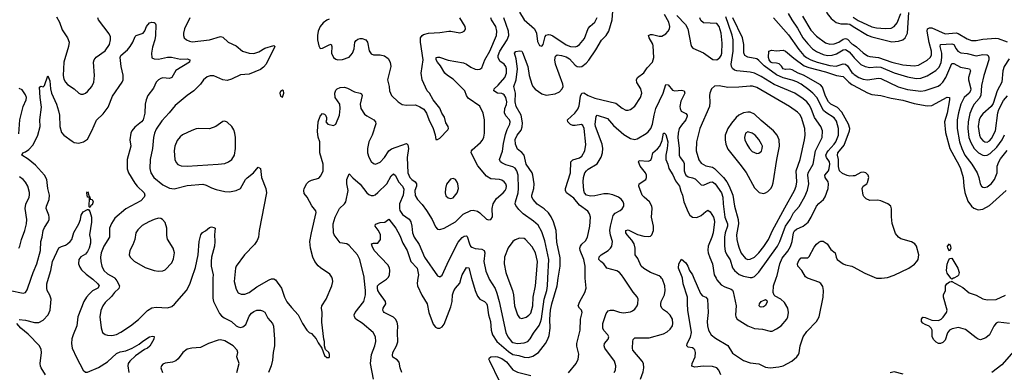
# Model space of a CAD drawing. Header units: inches. Extents: x 1649636 to 1815363, y 506543 to 641975.
# Tile 342 of 656: x 1712477 to 1721365, y 599151 to 602333. Entities that reach past the tile are written whole.
import ezdxf

# ---------------------------------------------------------------- set-up
doc = ezdxf.new("R2010")
doc.units = ezdxf.units.IN
doc.header["$MEASUREMENT"] = 0
for name, color, linetype in [('B7519', 7, 'Continuous'), ('B7529', 7, 'Continuous'), ('B7610', 7, 'Continuous'), ('B7620', 7, 'Continuous')]:
    doc.layers.add(name, color=color, linetype=linetype)

msp = doc.modelspace()

# ---------------------------------------------------------------- linework, layer by layer
at = {"layer": 'B7519', "color": 5}
for points, elevation in [([(1712186.7, 600000), (1712213.7, 599970), (1712250, 599947), (1712390, 599890.2), (1712510, 599863.7), (1712530, 599870.6), (1712544.2, 599895.8), (1712580.3, 600000)], 740), ([(1712472.7, 599627.3), (1712530, 599620.5), (1712610, 599599.4), (1712650, 599599.3), (1712690, 599621.8), (1712733.8, 599670), (1712753.7, 599710), (1712760.8, 599810), (1712750, 599846.6), (1712726.2, 599890), (1712722.3, 599910), (1712723.7, 599950), (1712738.6, 600000)], 720), ([(1713126, 600000), (1713139, 599990), (1713182, 599950), (1713195.8, 599930), (1713182, 599910), (1713135.2, 599884.8), (1713103.2, 599856.8), (1713079.2, 599830), (1713055.5, 599790), (1713003.6, 599650), (1712992.3, 599570), (1712959.4, 599490), (1712948.4, 599451.6), (1712946, 599410), (1712951.8, 599370), (1712990, 599283.8), (1713050, 599170.8), (1713070, 599153), (1713090, 599152.2), (1713190, 599194.7), (1713270, 599246.4), (1713350, 599319.4), (1713385.7, 599334.3), (1713435.4, 599344.6), (1713491.7, 599368.3), (1713555.7, 599404.3), (1713590, 599432.9), (1713650, 599470.3), (1713677.5, 599477.5), (1713692.5, 599472.5), (1713687.7, 599450), (1713653.4, 599386.6), (1713630.6, 599370), (1713602.6, 599357.4), (1713521.5, 599298.5), (1713470.2, 599250), (1713457.8, 599230), (1713453.4, 599210), (1713463.7, 599150)], 720), ([(1713335.8, 600000), (1713354.9, 599974.9), (1713377.1, 599930), (1713373.4, 599906.6), (1713334.4, 599870), (1713306.3, 599833.7), (1713250, 599781.3), (1713227.9, 599750), (1713210, 599709.2), (1713202, 599650), (1713211.7, 599551.7), (1713226, 599510), (1713250, 599490.4), (1713270, 599484.6), (1713310, 599482.7), (1713350, 599492.9), (1713390, 599511.7), (1713477.6, 599570), (1713550, 599628.5), (1713630, 599707.4), (1713670, 599732.7), (1713710, 599738.5), (1713810, 599733.1), (1713850, 599745.3), (1713875.8, 599764.2), (1713982.4, 599890), (1714013, 599947), (1714030.9, 600000)], 740), ([(1714222, 600000), (1714219.8, 599970), (1714219.4, 599819.4), (1714226.3, 599790), (1714281.8, 599681.8), (1714300.4, 599660.4), (1714323.7, 599643.7), (1714390, 599610.2), (1714430.2, 599570.2), (1714450, 599559.6), (1714470, 599556.5), (1714490, 599560.2), (1714518.5, 599581.5), (1714550, 599658), (1714570, 599684.4), (1714590, 599700.3), (1714618, 599710), (1714650, 599710.3), (1714670, 599705.3), (1714690, 599692.2), (1714718.3, 599638.3), (1714759, 599590), (1714768.2, 599568.2), (1714778.6, 599450), (1714776.3, 599390), (1714764.7, 599330), (1714759.5, 599260.5), (1714746.3, 599210), (1714721.7, 599150)], 740), ([(1714417, 600000), (1714414, 599970), (1714430, 599901), (1714450, 599868), (1714476.4, 599856.4), (1714510, 599857), (1714550, 599872), (1714619.3, 599920.7), (1714730, 599984.4), (1714750, 599993.4), (1714770, 599993.4), (1714784.9, 599984.9), (1714841.6, 599910), (1714868.8, 599830), (1714890, 599786), (1714930, 599734.4), (1714990.2, 599670.2), (1715030.6, 599590), (1715070, 599532), (1715091.1, 599511.1), (1715110, 599502), (1715154.2, 599454.2), (1715170, 599416), (1715206, 599370), (1715230, 599302), (1715250, 599284.7), (1715270, 599284.7), (1715274, 599290), (1715274, 599310), (1715268, 599330), (1715238, 599358), (1715228.4, 599388.4), (1715229.2, 599430), (1715222.7, 599450), (1715204.1, 599604.1), (1715207.6, 599690), (1715202.4, 599730), (1715205.6, 599750), (1715244.2, 599810), (1715296.2, 599930), (1715304.5, 599970), (1715302, 599990), (1715298.6, 600000)], 760), ([(1715671.2, 599090), (1715643.9, 599230), (1715654.2, 599310), (1715683.5, 599390), (1715693.1, 599430), (1715688.4, 599470), (1715666.6, 599510), (1715570, 599594.2), (1715510, 599629.8), (1715498.2, 599650), (1715497.6, 599670), (1715506, 599690), (1715583.5, 599790), (1715598.5, 599850), (1715599, 599890), (1715587.1, 600000)], 740), ([(1715927.6, 599147.6), (1715912.3, 599190), (1715901.5, 599241.5), (1715883.5, 599263.5), (1715846.8, 599286.8), (1715842.2, 599302.2), (1715846.3, 599330), (1715879.5, 599390), (1715890, 599426), (1715886.6, 599510), (1715889.8, 599569.8), (1715883.2, 599603.2), (1715870.9, 599630), (1715850, 599648.3), (1715767.3, 599690), (1715759.8, 599699.8), (1715754.3, 599710), (1715759.1, 599730), (1715781.5, 599770), (1715778, 599790), (1715724.1, 599864.1), (1715710.4, 599890), (1715705.9, 599910), (1715708.4, 599931.6), (1715723.7, 599950), (1715788.4, 599990), (1715798, 600000)], 720), ([(1716072.2, 600000), (1716066.4, 599953.6), (1716067.9, 599930), (1716107.1, 599847.1), (1716154.4, 599770), (1716169.3, 599689.3), (1716210, 599586), (1716230, 599557.3), (1716250, 599550.5), (1716270, 599550.5), (1716290, 599560.5), (1716310, 599584.9), (1716370, 599741.6), (1716381.7, 599790), (1716384.8, 599850), (1716394.7, 599885.3), (1716410, 599910.1), (1716450, 599954.9), (1716462.8, 600000)], 720), ([(1716556.4, 600000), (1716588, 599888), (1716610, 599836.5), (1716630, 599810.2), (1716673.8, 599790), (1716690, 599772.7), (1716696.8, 599756.8), (1716710.1, 599670), (1716728.1, 599610), (1716731.9, 599530), (1716745.9, 599490), (1716784.1, 599430), (1716890, 599337.1), (1716930, 599312.3), (1716983, 599303), (1717030, 599288.6), (1717070, 599285.2), (1717110, 599295), (1717161.7, 599330), (1717222, 599410), (1717244.5, 599450), (1717256.2, 599483.8), (1717265.9, 599550), (1717261.2, 599630), (1717267.3, 599710), (1717280.3, 599770), (1717328.3, 599930), (1717338.5, 600000)], 720), ([(1716711.3, 600000), (1716715.5, 599990), (1716767.7, 599907.7), (1716785, 599865), (1716806.7, 599790), (1716864.2, 599510), (1716882.2, 599470), (1716915.5, 599430), (1716930, 599419), (1716970, 599411.8), (1717030, 599416.6), (1717062.6, 599430), (1717086.2, 599453.8), (1717115.5, 599504.5), (1717165.9, 599574.1), (1717177.9, 599602.1), (1717186.1, 599633.9), (1717210.7, 599810), (1717235.6, 599890), (1717241.1, 599930), (1717244.3, 600000)], 740), ([(1716883.4, 600000), (1716924.1, 599890), (1716933.4, 599850), (1716943.2, 599750), (1716970, 599670.4), (1716990, 599643.6), (1717010, 599636.5), (1717050, 599648.4), (1717074.4, 599665.6), (1717090, 599684.2), (1717109.9, 599750), (1717111.9, 599830), (1717132.3, 599930), (1717138.4, 600000)], 760), ([(1717430, 599146.4), (1717500.5, 599230), (1717518.9, 599270), (1717525.1, 599314.9), (1717507.5, 599387.5), (1717506.3, 599410), (1717535.3, 599530), (1717539.3, 599630), (1717555.8, 599690), (1717549.6, 599710), (1717529.6, 599730), (1717519.8, 599750), (1717532.4, 599790), (1717579.3, 599870), (1717589.8, 599910.2), (1717583, 600000)], 680), ([(1717842.9, 599150), (1717854.3, 599170), (1717858.3, 599210), (1717846.9, 599250), (1717759.7, 599370), (1717752.8, 599390), (1717756.9, 599410), (1717789.4, 599450), (1717795.1, 599470), (1717786, 599490), (1717750, 599529.3), (1717741.1, 599550), (1717740.4, 599590), (1717770, 599682.8), (1717790, 599705.5), (1717810, 599712), (1717838, 599710), (1717890, 599692.2), (1717928.8, 599688.8), (1717990, 599697.6), (1718010, 599704.4), (1718030, 599720.5), (1718049.6, 599750), (1718056.9, 599770), (1718060.5, 599810), (1718052.1, 599832.1), (1718013.9, 599873.9), (1717929.7, 600000)], 660), ([(1718080.5, 599090), (1718106.1, 599153.9), (1718112.4, 599190), (1718106.6, 599230), (1718095.3, 599250), (1718012.4, 599350), (1718008.3, 599370), (1718011.1, 599430), (1718014.3, 599445.7), (1718023.3, 599456.7), (1718030, 599460.4), (1718158, 599462), (1718290, 599499), (1718323, 599517), (1718350, 599539.3), (1718369.6, 599570), (1718374, 599590), (1718369.7, 599630), (1718350, 599667), (1718325.1, 599690), (1718290, 599713), (1718274.3, 599730), (1718265.7, 599750), (1718263.9, 599770), (1718268.5, 599790), (1718297.3, 599850), (1718304.8, 599890), (1718300.6, 599930), (1718278.1, 599990), (1718271.5, 600000)], 640), ([(1718807.1, 599127.1), (1718787.1, 599170), (1718769.7, 599190), (1718730, 599204.5), (1718650, 599207.4), (1718570, 599197.7), (1718544.9, 599204.9), (1718546.3, 599230), (1718575.6, 599290), (1718578.7, 599330), (1718572.5, 599352.5), (1718563.3, 599363.3), (1718550, 599372), (1718510, 599377.2), (1718499.3, 599390), (1718503.6, 599410), (1718532.4, 599467.6), (1718541.1, 599510), (1718509.1, 599710.9), (1718504.5, 599770), (1718506, 599830), (1718465.7, 599950), (1718459.5, 600000)], 620), ([(1718563, 600000), (1718621.6, 599861.6), (1718641.6, 599841.6), (1718670, 599828.2), (1718686.4, 599810), (1718691.4, 599691.4), (1718683.5, 599610), (1718684.3, 599570), (1718693.5, 599530), (1718719.3, 599490), (1718757.3, 599457.3), (1718870, 599392.2), (1718910, 599322.7), (1719010, 599256.1), (1719070, 599236.6), (1719147.9, 599227.9), (1719210, 599196.5), (1719250, 599191.5), (1719330, 599199.1), (1719370, 599207.7), (1719447.7, 599252.3), (1719491.1, 599288.9), (1719507.6, 599310), (1719513.5, 599326.5), (1719521.5, 599390), (1719548.6, 599471.4), (1719581.6, 599518.4), (1719670.7, 599609.3), (1719694, 599650), (1719730.6, 599830), (1719733.2, 599890), (1719725.8, 599925.8), (1719710, 599951.2), (1719690, 599964), (1719595.9, 599995.9), (1719589.8, 600000)], 620), ([(1718762.5, 600000), (1718770, 599985.3), (1718810, 599939.1), (1718841.1, 599921.1), (1718900.2, 599900.2), (1718911.5, 599891.5), (1718918.2, 599878.2), (1718943.6, 599750), (1718937.1, 599670), (1718940.5, 599650), (1718954.8, 599630), (1719050, 599570.4), (1719110, 599547), (1719180.9, 599540.9), (1719250, 599522.8), (1719270, 599522.8), (1719310, 599541.6), (1719351.8, 599570), (1719400.5, 599630), (1719409.6, 599650), (1719418, 599690), (1719411.6, 599730), (1719380.1, 599780.1), (1719347, 599810), (1719296.9, 599836.9), (1719286.6, 599846.6), (1719278.3, 599870), (1719281.8, 599930), (1719306.4, 600000)], 640), ([(1712711.2, 599128.8), (1712669.8, 599189.8), (1712665.1, 599205.1), (1712662.9, 599230), (1712674.1, 599330), (1712670, 599355.1), (1712655.3, 599390), (1712554.7, 599494.7), (1712488.7, 599550), (1712451.3, 599590)], 720), ([(1714438.4, 599150), (1714457.7, 599230), (1714438.7, 599290), (1714446.2, 599330), (1714439.8, 599350), (1714403, 599390), (1714330, 599436), (1714290, 599443.5), (1714270, 599440.4), (1714181, 599410), (1714110, 599373.2), (1714030, 599369.4), (1713990, 599359.3), (1713950.5, 599329.5), (1713908.3, 599271.7), (1713886.4, 599253.6), (1713857, 599243), (1713790, 599233.6), (1713770, 599223.7), (1713756.3, 599210), (1713750.5, 599190), (1713766.4, 599150)], 740), ([(1716807.3, 599070), (1716719.9, 599250), (1716711.6, 599270), (1716717.8, 599282.2), (1716729.9, 599290.1), (1716770, 599292.3), (1716791.3, 599290), (1716830, 599275.5), (1716870, 599246.3), (1716930, 599172.4), (1716970, 599153.2), (1717090, 599120.7)], 680)]:
    msp.add_lwpolyline(points, dxfattribs=dict(at, elevation=elevation))
at = {"layer": 'B7519', "color": 5, "elevation": 640}
msp.add_lwpolyline([(1719170, 599738), (1719162, 599742), (1719153.2, 599750), (1719155.1, 599770), (1719170, 599790.4), (1719210, 599806.8), (1719219.9, 599799.9), (1719225.4, 599785.4), (1719210, 599753.2), (1719190, 599740.9)], close=True, dxfattribs=at)
at = {"layer": 'B7529', "color": 5}
for points, elevation in [([(1720228.1, 600000), (1720250, 599999), (1720257.3, 600000)], 620), ([(1720906.7, 600000), (1720890, 599991.8), (1720881.8, 600000)], 580), ([(1721412, 599590), (1721310, 599601.8), (1721290, 599594.5), (1721270, 599568.2), (1721230, 599487.6), (1721198.5, 599461.5), (1721150, 599444.5), (1721130, 599448.6), (1721110, 599460.7), (1721015.9, 599535.9), (1720950, 599554.8), (1720895.6, 599544.4), (1720870, 599531.8), (1720852.4, 599507.6), (1720830, 599439.7), (1720810, 599421), (1720790, 599411.3), (1720770, 599409.7), (1720750, 599422.6), (1720730, 599444), (1720714, 599470), (1720715.1, 599530), (1720706, 599550), (1720687.5, 599567.5), (1720650, 599580.9), (1720630, 599593.2), (1720618, 599610), (1720616, 599630), (1720630, 599646.8), (1720633.2, 599646.8), (1720650, 599644.9), (1720710, 599621.6), (1720770, 599619.1), (1720795.3, 599630), (1720812.5, 599647.5), (1720842, 599690), (1720849, 599710), (1720815.1, 599830), (1720816.9, 599850), (1720833.2, 599890), (1720834.7, 599930), (1720845.1, 599950), (1720870, 599966), (1720889.4, 599970.6), (1720890, 599974), (1720890.7, 599970.7), (1720990, 599917.3), (1721048.8, 599868.8), (1721110, 599846.5), (1721170, 599814.7), (1721210, 599803.2), (1721290, 599808.8), (1721374.5, 599845.5)], 580), ([(1721450, 599340.3), (1721342.8, 599217.2), (1721253.4, 599150)], 620), ([(1720452.8, 599132.8), (1720370, 599154.3), (1720334.7, 599145.3)], 620)]:
    msp.add_lwpolyline(points, dxfattribs=dict(at, elevation=elevation))
at = {"layer": 'B7610', "color": 5}
for points, elevation in [([(1720000, 603578.7), (1719979.1, 603550), (1719957.2, 603490), (1719945.5, 603414.5), (1719939.1, 603230), (1719931.7, 603170), (1719916.8, 603123.2), (1719872.3, 603047.7), (1719849.6, 602990.4), (1719810.5, 602829.5), (1719781.2, 602610), (1719745.1, 602510), (1719745.1, 602450), (1719767.2, 602390), (1719801.9, 602341.9), (1719848.1, 602308.1), (1719890, 602296.7), (1719950, 602296.2), (1719970, 602290.8), (1720000, 602272.3)], 720), ([(1717338.5, 600000), (1717354.5, 600110), (1717355.6, 600184.4), (1717324.8, 600324.8), (1717318.6, 600430), (1717294.9, 600510), (1717274.7, 600554.7), (1717249.4, 600589.4), (1717210, 600625.5), (1717149.1, 600669.1), (1717110.7, 600710), (1717101.1, 600730), (1717100.7, 600750), (1717117.9, 600810), (1717121.9, 600850), (1717109.8, 600930), (1717102.9, 600950), (1717049.3, 601030), (1717030, 601111.5), (1717010, 601135.6), (1716970, 601163.5), (1716951.2, 601210), (1716950, 601250.3), (1716968.8, 601290), (1717004.8, 601335.2), (1717014.1, 601365.9), (1717016.8, 601403.2), (1717002.8, 601470), (1716959.5, 601550), (1716949.9, 601590), (1716953, 601670), (1716939, 601730), (1716958.1, 601790), (1716969.9, 601890), (1716959.1, 601979.1), (1716943.6, 602030), (1716955.6, 602044.4), (1716990, 602052.2), (1717010, 602048), (1717016.7, 602036.7), (1717062.7, 601910), (1717077.5, 601830), (1717100.9, 601750), (1717110.1, 601730), (1717130, 601705.4), (1717190, 601664.5), (1717230, 601652.1), (1717310, 601662.3), (1717350, 601680.8), (1717374.8, 601710), (1717381.8, 601730), (1717380.7, 601750), (1717312.5, 601930), (1717307.1, 601970), (1717315, 602005), (1717330, 602016), (1717369.3, 602010.7), (1717410, 601998.8), (1717439.3, 601979.3), (1717490, 601922.5), (1717510, 601909.4), (1717530, 601905.8), (1717550, 601909.2), (1717590, 601939.6), (1717613.2, 601966.8), (1717678, 602062), (1717730, 602146.7), (1717770, 602191.3), (1717795.9, 602230), (1717826.4, 602330), (1717831.6, 602410)], 720), ([(1716990, 602400.3), (1717030.1, 602330.1), (1717125.2, 602250), (1717142.7, 602210), (1717150, 602136), (1717170, 602100.4), (1717190, 602093), (1717201.3, 602110), (1717219.8, 602180.2), (1717230, 602192), (1717250, 602200.2), (1717270, 602196.5), (1717290, 602186.2), (1717410, 602105), (1717450, 602091), (1717491.3, 602088.7), (1717510, 602094.4), (1717530, 602107.6), (1717576.1, 602163.9), (1717610, 602252.4), (1717625.8, 602274.2), (1717668.5, 602311.5), (1717690, 602352)], 740), ([(1712580.3, 600000), (1712597.5, 600050), (1712633.4, 600130), (1712666.1, 600250), (1712669.1, 600330), (1712680.2, 600370), (1712688.8, 600430), (1712701.1, 600458.9), (1712734.8, 600510), (1712742, 600530), (1712744.4, 600550), (1712740.3, 600570), (1712717.5, 600630), (1712718.4, 600650), (1712743.2, 600710), (1712745, 600750), (1712731.2, 600810), (1712722.4, 600890), (1712701.5, 600930), (1712620.9, 601020.9), (1712554.1, 601074.1), (1712497, 601110), (1712506.6, 601130), (1712530, 601139.7), (1712559.4, 601160.6), (1712598, 601202), (1712641.2, 601290), (1712661, 601370), (1712658, 601430), (1712675.5, 601544.5), (1712663.1, 601630), (1712657.2, 601722.8), (1712667.3, 601732.7), (1712690, 601728), (1712702.5, 601737.5), (1712730, 601824.7), (1712750, 601782), (1712755, 601710), (1712763.6, 601670), (1712810, 601570.4), (1712828.3, 601510), (1712837.2, 601470), (1712840.2, 601370), (1712854.2, 601314.2), (1712874.9, 601290), (1712950, 601235.8), (1712970, 601223.6), (1713010, 601217.7), (1713054.5, 601230), (1713090, 601254.4), (1713129.8, 601330), (1713170, 601426), (1713230, 601482.3), (1713276.4, 601543.6), (1713316, 601643.9), (1713402, 601770), (1713409.8, 601790), (1713410.8, 601830.8), (1713392.1, 601910), (1713384.8, 601990), (1713388.9, 602010), (1713450, 602061.1), (1713475.1, 602090), (1713498.9, 602130), (1713519.6, 602180.4), (1713529.2, 602190), (1713592.3, 602210), (1713607.2, 602232.8), (1713622, 602270), (1713650, 602305.5), (1713670.4, 602310.4), (1713690, 602306.8), (1713701, 602301), (1713707.1, 602287.1), (1713703.6, 602190), (1713696, 602150), (1713674.9, 602085.1), (1713666.7, 602030), (1713668.9, 601988.9), (1713690, 601979.5), (1713730, 601976.9), (1713810, 601993.4), (1713846.6, 601993.4), (1713930, 601977.7), (1713990, 601978), (1714012.4, 601970), (1714010.4, 601950), (1713885.9, 601874.1), (1713850, 601809.7), (1713830, 601801.7), (1713770, 601806.6), (1713750, 601802.4), (1713729, 601791), (1713710.2, 601769.8), (1713684.2, 601715.8), (1713635.3, 601650), (1713617.7, 601610), (1713609.3, 601570.7), (1713607.5, 601490), (1713592.4, 601430), (1713578.2, 601410), (1713516, 601364), (1713490, 601331.1), (1713480.2, 601310), (1713472.2, 601250), (1713481, 601190), (1713447.5, 601070), (1713447.1, 600987.1), (1713460.7, 600950), (1713516.7, 600856.7), (1713537.5, 600830), (1713602.3, 600770), (1713607.6, 600750), (1713601.7, 600730), (1713570, 600696.8), (1713434.3, 600625.7), (1713337.3, 600542.7), (1713306.7, 600493.3), (1713289.2, 600450), (1713286.7, 600370), (1713236.8, 600290), (1713212.6, 600230), (1713207.1, 600190), (1713210.2, 600150), (1713218.5, 600110), (1713237.7, 600070), (1713270, 600038.6), (1713330, 600007.7), (1713335.8, 600000)], 740), ([(1712810, 602358.3), (1712835.4, 602310), (1712861.9, 602241.9), (1712909, 602170), (1712924.4, 602130), (1712918.8, 602090), (1712875.1, 601950), (1712868.9, 601830), (1712876.3, 601796.3), (1712890, 601768.7), (1712908.6, 601748.6), (1712968.3, 601708.3), (1713010, 601670.4), (1713030, 601661.3), (1713050, 601661.3), (1713070, 601670.4), (1713090, 601684.4), (1713129.7, 601730), (1713147.4, 601770), (1713152.9, 601830), (1713143, 601950), (1713149.6, 601970), (1713167, 601993), (1713250, 602052), (1713287.7, 602110), (1713298, 602150), (1713296.5, 602176.5), (1713285.5, 602205.5), (1713189.8, 602330), (1713182, 602350)], 760), ([(1714013.4, 602350), (1713965.3, 602250), (1713955.8, 602210), (1713955.8, 602190), (1713962.4, 602170), (1713982, 602150), (1714010, 602137.4), (1714033, 602133), (1714190, 602150.3), (1714290, 602180.3), (1714310, 602173.7), (1714357.6, 602130), (1714430, 602096.3), (1714488.5, 602048.5), (1714550.1, 602030.1), (1714590, 602028.6), (1714610, 602032.8), (1714636.7, 602043.3), (1714690, 602074.8), (1714770, 602100.7), (1714780.7, 602090), (1714700.9, 601930), (1714677.2, 601902.8), (1714650, 601881.7), (1714550, 601840.7), (1714470, 601833.6), (1714390, 601796.5), (1714350, 601785), (1714310, 601790.7), (1714230, 601824.7), (1714195.1, 601824.9), (1714170, 601817.6), (1714136.3, 601790), (1714108.2, 601750), (1714050.4, 601690), (1713990.4, 601650), (1713880.6, 601559.4), (1713827.9, 601492.1), (1713760.6, 601419.4), (1713710, 601343.6), (1713692.7, 601310), (1713683.9, 601270), (1713677.1, 601170), (1713654, 601070), (1713651.3, 600990), (1713662, 600950), (1713687.4, 600910), (1713770, 600842.6), (1713830, 600813.5), (1713872.3, 600807.7), (1713990, 600837.3), (1714130, 600847.7), (1714160.3, 600840.3), (1714210, 600814), (1714250, 600799.3), (1714330, 600781.3), (1714370, 600779.6), (1714430, 600790.3), (1714469.8, 600810.2), (1714516.5, 600890), (1714530, 600904.9), (1714586.4, 600950), (1714630, 601000.7), (1714650, 600991.3), (1714659.8, 600910), (1714700.5, 600810), (1714706.3, 600770), (1714640.2, 600430), (1714632.9, 600370), (1714620.2, 600339.8), (1714596.5, 600303.5), (1714506.4, 600210), (1714432.3, 600107.7), (1714426, 600090), (1714417, 600000)], 760), ([(1715298.6, 600000), (1715295.1, 600010), (1715276.9, 600036.9), (1715192.1, 600092.1), (1715170, 600111.8), (1715142.4, 600150), (1715123.5, 600190), (1715101.1, 600270), (1715096.9, 600330), (1715109.8, 600410.2), (1715153.2, 600593.2), (1715148.9, 600608.9), (1715112.9, 600652.9), (1715073.2, 600730), (1715044.5, 600764.5), (1715040.9, 600790), (1715044.5, 600810), (1715070, 600854.8), (1715087.8, 600872.2), (1715110, 600884), (1715176.2, 600903.8), (1715195.9, 600924.1), (1715216.2, 600970), (1715217.4, 601030), (1715186.6, 601130), (1715185.7, 601230), (1715172.9, 601272.9), (1715164.9, 601324.9), (1715171.8, 601410), (1715190, 601462.8), (1715210, 601486.8), (1715230, 601480.7), (1715239.1, 601470), (1715247.3, 601450), (1715247.3, 601430), (1715241, 601410), (1715258, 601390), (1715310, 601379.1), (1715330, 601391), (1715364.4, 601470), (1715369.8, 601530), (1715365.7, 601570), (1715326, 601630), (1715320.4, 601670), (1715330, 601697.1), (1715342.9, 601710), (1715370, 601721.5), (1715410, 601722.8), (1715435.6, 601715.6), (1715500.2, 601680.3), (1715550.3, 601670.3), (1715562.4, 601662.4), (1715568.2, 601648.2), (1715550.2, 601570), (1715556.9, 601530), (1715590, 601480.3), (1715610, 601464), (1715672.7, 601430), (1715690.4, 601410), (1715693.4, 601393.4), (1715660.3, 601290), (1715628.4, 601231.6), (1715616.5, 601170), (1715618, 601130), (1715630, 601090.7), (1715650, 601053.4), (1715670, 601035.5), (1715690, 601030.4), (1715730, 601047), (1715769.7, 601090), (1715810.6, 601149.4), (1715833.3, 601166.7), (1715970, 601214.4), (1715982.3, 601202.3), (1715986, 601170), (1715976.3, 601090), (1715980.9, 600950), (1715998, 600910), (1716016.1, 600890), (1716048.1, 600868.1), (1716060.2, 600850), (1716059.7, 600830), (1716044.6, 600790), (1716047.3, 600747.3), (1716067.6, 600710), (1716110, 600665.7), (1716150.2, 600610), (1716199, 600530), (1716230, 600464.9), (1716250, 600443), (1716270, 600438.4), (1716310, 600450.3), (1716410, 600508.2), (1716481.4, 600578.6), (1716550.2, 600610.2), (1716570, 600613.8), (1716610, 600605.2), (1716631.1, 600591.1), (1716690, 600533), (1716710, 600527.7), (1716729.3, 600530.7), (1716745.2, 600554.8), (1716741.3, 600630), (1716749.7, 600670), (1716780.8, 600719.2), (1716842, 600770), (1716859.8, 600790), (1716869.8, 600810), (1716870.6, 600830), (1716864.2, 600850), (1716851, 600870), (1716830, 600883.5), (1716808, 600890), (1716730, 600895.8), (1716690, 600919.7), (1716613.3, 601013.3), (1716552.9, 601130), (1716554.8, 601150), (1716561.3, 601158.7), (1716637, 601223), (1716653.9, 601246.1), (1716666.1, 601273.9), (1716672.8, 601310), (1716674.2, 601430), (1716659.8, 601490), (1716631.2, 601551.2), (1716524.9, 601624.9), (1716509.8, 601649.8), (1716494.6, 601690), (1716478, 601710), (1716390, 601797.3), (1716337.8, 601830), (1716315.6, 601850), (1716275.8, 601915.8), (1716248.7, 601950), (1716238, 601970), (1716237.2, 601990), (1716250, 601995.3), (1716266.7, 601993.3), (1716346.2, 601966.2), (1716482.9, 601942.9), (1716511.6, 601931.6), (1716550, 601904.4), (1716590, 601886.3), (1716610, 601882.6), (1716630, 601885.3), (1716650, 601899.1), (1716675.3, 601970), (1716719.5, 602050), (1716780.2, 602190), (1716783.2, 602230), (1716774.6, 602270), (1716735.8, 602330), (1716728.9, 602350)], 760), ([(1715270, 602338), (1715250, 602327.8), (1715216.4, 602303.6), (1715188.2, 602271.8), (1715171.5, 602230), (1715165.8, 602190), (1715165.2, 602150), (1715176.2, 602096.2), (1715190, 602074), (1715210, 602074.4), (1715270, 602105.5), (1715290, 602110.8), (1715294.4, 602090), (1715290.3, 602030), (1715310, 601990.6), (1715330, 601975.8), (1715350, 601970.3), (1715390, 601973.4), (1715450, 601995.8), (1715482.4, 602030), (1715496.3, 602070), (1715502.7, 602130), (1715514, 602146), (1715530, 602157.3), (1715550, 602163), (1715570, 602162.4), (1715600.7, 602150), (1715616.4, 602130), (1715632.5, 602052.5), (1715650, 602025.3), (1715670, 602016), (1715730, 602016), (1715770, 602005.9), (1715801.8, 601981.8), (1715821.8, 601950), (1715826.2, 601910), (1715797.1, 601790), (1715812.4, 601730), (1715815.5, 601690), (1715834, 601650), (1715892.1, 601592.1), (1715930, 601568), (1715970, 601562), (1716050, 601564), (1716090, 601547.7), (1716124.4, 601524.4), (1716150.7, 601490), (1716170, 601431.3), (1716210.6, 601350), (1716227.1, 601292.9), (1716232.7, 601252.7), (1716250, 601251.3), (1716270, 601262.8), (1716341.3, 601338.7), (1716348, 601350), (1716344.7, 601370), (1716323.3, 601403.3), (1716312.1, 601452.1), (1716286.6, 601490), (1716270, 601535.3), (1716209.4, 601609.4), (1716175.3, 601670), (1716155.3, 601690), (1716111.1, 601791.1), (1716102.3, 601850), (1716120.2, 601970), (1716095.2, 602130), (1716096.1, 602170), (1716109, 602191), (1716120.9, 602199.1), (1716167.5, 602212.5), (1716270, 602218.4), (1716350.3, 602230.3), (1716370.3, 602230.3), (1716450, 602214), (1716470, 602218.8), (1716488.7, 602230), (1716497.5, 602242.5), (1716501.2, 602250), (1716499.3, 602270), (1716450, 602349.4)], 780), ([(1717244.3, 600000), (1717252.1, 600170), (1717216.9, 600336.9), (1717190, 600418.7), (1717158.1, 600478.1), (1717116, 600516), (1717021.4, 600581.4), (1716981.3, 600621.3), (1716955.7, 600655.7), (1716950.7, 600670), (1716951.9, 600690), (1716976, 600770), (1716981, 600810), (1716977.3, 600930), (1716965.4, 600970), (1716950, 600992.3), (1716930, 601004.5), (1716864.1, 601024.1), (1716830, 601040.7), (1716816.8, 601050), (1716808.7, 601070), (1716833.9, 601146.1), (1716843.6, 601216.4), (1716862.2, 601297.8), (1716878.1, 601341.9), (1716902.8, 601390), (1716906, 601410), (1716897.7, 601430), (1716865.2, 601465.2), (1716852.6, 601492.6), (1716855, 601530), (1716871.7, 601568.3), (1716874.2, 601590), (1716865.3, 601630), (1716850, 601653.5), (1716839.9, 601659.9), (1716830, 601665.3), (1716790, 601671.1), (1716757.6, 601690), (1716759.6, 601710), (1716797.6, 601742.4), (1716855.2, 601810), (1716870, 601851), (1716871.9, 601890), (1716866.2, 601910), (1716850.4, 601930.4), (1716810, 601959.3), (1716797, 601990), (1716797.4, 602010), (1716810.3, 602050), (1716876.1, 602150), (1716892.4, 602190), (1716888.9, 602230), (1716848.1, 602350)], 740), ([(1717583, 600000), (1717580.7, 600030), (1717582.8, 600110), (1717569.3, 600170), (1717537.5, 600250), (1717534.7, 600270), (1717538.8, 600290), (1717550, 600308), (1717584.3, 600335.7), (1717603.5, 600370), (1717624.6, 600470), (1717630.9, 600550), (1717621.4, 600581.4), (1717604.2, 600604.2), (1717530, 600659), (1717480.7, 600720.7), (1717412.4, 600770), (1717403.2, 600790), (1717404.7, 600810), (1717449.3, 600950), (1717452, 601050), (1717470.6, 601069.4), (1717530, 601085.4), (1717550, 601100.3), (1717578.4, 601150), (1717586.7, 601206.7), (1717571.5, 601350), (1717559, 601379), (1717548.3, 601388.3), (1717490, 601377.5), (1717470, 601378.2), (1717450, 601387.2), (1717424.8, 601410), (1717423.5, 601430), (1717489.4, 601490), (1717515.2, 601524.8), (1717526.1, 601553.9), (1717538.6, 601641.4), (1717550, 601670.2), (1717570, 601671.9), (1717609.3, 601649.3), (1717670, 601624.3), (1717858.3, 601578.3), (1717915.1, 601535.1), (1717950, 601517.4), (1717970, 601516.5), (1717990, 601522), (1718030, 601552.4), (1718080.5, 601630), (1718092.6, 601670), (1718083.5, 601710), (1718046.9, 601766.9), (1718044.4, 601790), (1718052.8, 601810), (1718110, 601852.4), (1718141.6, 601898.4), (1718189.7, 601950), (1718202.2, 601990), (1718195.8, 602095.8), (1718191.6, 602111.6), (1718157.7, 602170), (1718152.3, 602190), (1718170, 602198.9), (1718190, 602199.2), (1718250, 602183.8), (1718274.8, 602185.2), (1718310, 602204.2), (1718331.3, 602228.7), (1718341.7, 602250), (1718345.7, 602270), (1718338.1, 602310), (1718298.8, 602378.8)], 680), ([(1717929.7, 600000), (1717909.7, 600030), (1717890, 600051.1), (1717866.8, 600066.8), (1717778.4, 600090), (1717749.8, 600129.8), (1717723, 600150), (1717705.7, 600170), (1717707.5, 600192.5), (1717725.1, 600210), (1717789.2, 600250.8), (1717809.7, 600270), (1717821.1, 600290), (1717828.5, 600330), (1717809.2, 600389.2), (1717804.4, 600430), (1717808.8, 600470), (1717834.2, 600565.8), (1717853.3, 600586.7), (1717898, 600610), (1717915, 600625), (1717929.7, 600650), (1717931.2, 600670), (1717925.1, 600690), (1717908.2, 600710), (1717881.1, 600730), (1717830, 600753.7), (1717790, 600760.5), (1717750, 600761.2), (1717670, 600744.5), (1717630, 600741), (1717593.6, 600750), (1717576.8, 600770), (1717570.9, 600790), (1717563.5, 600870), (1717566.8, 600910), (1717578, 600950), (1717592.9, 600970), (1717610, 600983), (1717689.2, 601030.8), (1717727.2, 601092.8), (1717737.9, 601130), (1717740.9, 601170), (1717734.8, 601210), (1717674.7, 601370), (1717672.9, 601390), (1717681.8, 601458.2), (1717690, 601471.8), (1717782.4, 601442.4), (1717836.9, 601376.9), (1717930, 601296.2), (1717990, 601259.7), (1718030, 601252.7), (1718050, 601259), (1718132.9, 601307.1), (1718150, 601320.3), (1718174.6, 601350), (1718190.4, 601389.6), (1718203.2, 601470), (1718220.2, 601530), (1718284.6, 601670), (1718310, 601748.2), (1718330, 601746), (1718370, 601695.9), (1718390, 601691), (1718450, 601696.5), (1718476.3, 601690), (1718481.1, 601670), (1718443.7, 601596.3), (1718435.3, 601550), (1718438.2, 601530), (1718448, 601508), (1718490, 601485.7), (1718503.6, 601470), (1718502.6, 601462.6), (1718490.6, 601429.4), (1718450, 601381.1), (1718431.1, 601350), (1718421.7, 601310), (1718419.3, 601270), (1718430.7, 601170), (1718429, 601110), (1718438.3, 601090), (1718470.2, 601050), (1718475.5, 601035.5), (1718474.1, 600970), (1718479.8, 600950), (1718490.1, 600930.1), (1718510, 600914), (1718550, 600906.6), (1718575.7, 600895.7), (1718630, 600841.8), (1718650, 600838.4), (1718710, 600865.7), (1718730, 600868.5), (1718755.8, 600850), (1718810.8, 600770.8), (1718824.2, 600730), (1718826.7, 600670), (1718841.5, 600550), (1718867.2, 600490), (1718865.6, 600470), (1718846.1, 600410), (1718838.8, 600370), (1718838.4, 600290), (1718844.3, 600244.3), (1718861, 600210), (1718890, 600167), (1718912.5, 600092.5), (1718928.1, 600068.1), (1718972, 600032), (1719010, 600018.5), (1719070, 600007.2), (1719090, 600007.1), (1719110, 600015.2), (1719150, 600053.6), (1719316.4, 600290), (1719338, 600330), (1719389.1, 600470.9), (1719432.7, 600530), (1719463.4, 600590), (1719513.1, 600646.9), (1719564.2, 600735.8), (1719586.9, 600793.1), (1719600.2, 600850), (1719591.3, 600928.7), (1719593.7, 600950), (1719639.8, 601030), (1719660.8, 601150), (1719721.7, 601270), (1719724.2, 601330), (1719709.8, 601370), (1719650.7, 601450.7), (1719622.1, 601530), (1719603.8, 601563.8), (1719583.4, 601590), (1719550, 601619.9), (1719472.6, 601670), (1719287.7, 601747.7), (1719170, 601820.2), (1719110, 601851.3), (1719070, 601860.6), (1718950, 601870.6), (1718930, 601876.8), (1718911.1, 601891.1), (1718902.3, 601910), (1718899.9, 601930), (1718916, 602050), (1718916.6, 602150), (1718907.2, 602192.8), (1718875.8, 602290), (1718850, 602357)], 660), ([(1718410, 602370.2), (1718485.7, 602290), (1718507.2, 602250), (1718534, 602110), (1718540.7, 602090), (1718554.6, 602074.6), (1718650, 602034.9), (1718733.6, 601973.6), (1718770, 601971.3), (1718797.6, 601990), (1718809.8, 602010), (1718813.7, 602030), (1718817.9, 602122.1), (1718810.4, 602210), (1718790, 602272), (1718770, 602298.9), (1718650, 602304.7), (1718625.2, 602325.2), (1718615.4, 602350)], 680), ([(1719306.4, 600000), (1719315.1, 600024.9), (1719338.4, 600130), (1719360.5, 600179.5), (1719410, 600243.5), (1719433.9, 600286.1), (1719448.5, 600331.5), (1719461.1, 600410), (1719470, 600426.9), (1719490, 600441.6), (1719550, 600469.2), (1719593.1, 600506.9), (1719622.5, 600550), (1719670, 600648.8), (1719690, 600672.7), (1719732.8, 600710), (1719747.1, 600732.9), (1719775.1, 600810), (1719779.3, 600850), (1719775, 600870), (1719746.5, 600910), (1719745.7, 600930), (1719777.4, 600970), (1719784.9, 600990), (1719790.4, 601030), (1719788.4, 601050), (1719758.9, 601090), (1719754.8, 601110), (1719761.4, 601130), (1719774.8, 601150), (1719830, 601208.1), (1719843.6, 601230), (1719866.7, 601290), (1719869.2, 601350), (1719850, 601416.4), (1719830, 601447.9), (1719754.8, 601494.8), (1719733.9, 601513.9), (1719672.5, 601630), (1719637.5, 601670), (1719600.2, 601700.2), (1719530.5, 601750.5), (1719491.3, 601771.3), (1719450, 601787.8), (1719370, 601807.2), (1719310, 601834.9), (1719196.1, 601916.1), (1719150, 601965.2), (1719130, 601979.6), (1719050, 601995.2), (1719021.6, 602010), (1719012.8, 602032.8), (1719013.3, 602110), (1719002.5, 602170), (1718914.3, 602350)], 640), ([(1719282.8, 602350), (1719417.3, 602197.3), (1719510, 602063.7), (1719556.2, 602010), (1719579.8, 601990), (1719618.2, 601970), (1719675.2, 601950), (1719790, 601919.5), (1719845.7, 601914.3), (1719910, 601934.2), (1719930, 601930.2), (1719950, 601914.8), (1719990, 601856.8), (1720000, 601846.8)], 640), ([(1719412.7, 602390), (1719446.4, 602330), (1719496.7, 602256.7), (1719544.8, 602170), (1719590, 602114.2), (1719634.5, 602070), (1719670, 602045.5), (1719730, 602018.9), (1719770, 602009.6), (1719810, 602012.4), (1719850, 602025.2), (1719910, 602061.7), (1719930, 602063.9), (1719963.9, 602043.9), (1720000, 601999.8)], 660), ([(1719543, 602363), (1719617.7, 602237.7), (1719670, 602185), (1719750, 602125), (1719790, 602110.7), (1719830, 602113.3), (1719870, 602130.1), (1719910, 602156.1), (1719930, 602162), (1719950, 602157.3), (1719990, 602114.8), (1720000, 602108.1)], 680), ([(1720000, 600922.5), (1719970, 600920.5), (1719945.8, 600925.8), (1719904, 600944), (1719878.4, 600970), (1719869.3, 601009.3), (1719867.5, 601070), (1719859.7, 601110), (1719862.7, 601130), (1719918.5, 601201.5), (1719967, 601330), (1719969.9, 601350), (1719957.8, 601390), (1719899.6, 601499.6), (1719858.9, 601538.9), (1719799.4, 601570), (1719777.8, 601590), (1719750, 601642.6), (1719724.5, 601724.5), (1719704.5, 601744.5), (1719553.4, 601833.4), (1719503.1, 601850), (1719450, 601879.8), (1719430, 601885), (1719390, 601883.8), (1719370, 601889.8), (1719353.8, 601913.8), (1719332.9, 601932.9), (1719310, 601939.8), (1719270, 601943), (1719258.7, 601950), (1719242.3, 601970), (1719236.8, 601990), (1719239, 602050), (1719262.9, 602057.1), (1719310, 602050.4), (1719370, 602056.3), (1719390, 602048.2), (1719465, 601985), (1719557.2, 601917.2), (1719600.8, 601900.8), (1719750, 601862.4), (1719850, 601828.9), (1719910, 601821.2), (1719960.1, 601770), (1719990, 601746.5), (1720000, 601741.3)], 620), ([(1712470, 601302.8), (1712479.8, 601430), (1712507.3, 601550), (1712536.8, 601610), (1712537.7, 601630), (1712530, 601653.6), (1712498.7, 601698.7), (1712471.9, 601711.9)], 760), ([(1718271.5, 600000), (1718264.8, 600010), (1718250, 600021.4), (1718169.9, 600049.9), (1718110, 600087.4), (1718087.7, 600107.7), (1718057.1, 600177.1), (1718033.6, 600210), (1718034, 600270), (1718023.5, 600310), (1718004, 600344), (1717961.1, 600390), (1717949.8, 600410), (1717949.7, 600430.3), (1717970, 600437), (1718055, 600395), (1718110, 600379.1), (1718150, 600375.2), (1718170, 600380.3), (1718183.6, 600390), (1718198, 600430), (1718197.2, 600470), (1718179.3, 600550), (1718186, 600630), (1718182.5, 600650), (1718161.1, 600690), (1718112.6, 600730), (1718096.9, 600750), (1718064.7, 600830), (1718068, 600850), (1718128.2, 600890), (1718135.9, 600910), (1718133.8, 600930), (1718125.3, 600950), (1718078.8, 601010), (1718062, 601050), (1718070, 601061.6), (1718150, 601055.2), (1718174.7, 601065.3), (1718184.4, 601090), (1718191.1, 601130), (1718234, 601166), (1718255.2, 601190), (1718276.4, 601243.6), (1718289, 601310), (1718298, 601310), (1718310, 601298), (1718327.8, 601230), (1718322.6, 601170), (1718309.3, 601109.3), (1718311.1, 601071.1), (1718328.1, 601028.1), (1718336, 600990), (1718373.5, 600933.5), (1718398.1, 600878.1), (1718432.8, 600830), (1718444.9, 600784.9), (1718460.9, 600750), (1718473.2, 600690), (1718510, 600594.9), (1718527.7, 600567.7), (1718550, 600551.8), (1718590, 600547.1), (1718630, 600565.8), (1718670, 600602.3), (1718690, 600613.4), (1718710, 600598.4), (1718739.8, 600550), (1718747.3, 600530), (1718748.6, 600510), (1718735.9, 600410), (1718726.2, 600370), (1718691.8, 600290), (1718688.5, 600251.5), (1718692.5, 600230), (1718706.1, 600186.1), (1718731, 600130), (1718747.1, 600030), (1718762.5, 600000)], 640), ([(1712469.7, 600270.3), (1712477.4, 600290), (1712493.5, 600350), (1712523.1, 600430), (1712537.7, 600490), (1712540.4, 600530), (1712525.3, 600630), (1712533.5, 600666.5), (1712562, 600730), (1712566.7, 600753.3), (1712566, 600774), (1712549.8, 600830), (1712530, 600865.6), (1712509.7, 600890), (1712475.3, 600915.3)], 760), ([(1715587.1, 600000), (1715586, 600010), (1715547.4, 600170), (1715527.1, 600210), (1715450, 600295.1), (1715430, 600309.7), (1715370, 600318), (1715316.1, 600390), (1715308.9, 600410), (1715307, 600490), (1715324.5, 600550), (1715364.2, 600630), (1715409.8, 600670), (1715422.5, 600690), (1715442.4, 600790), (1715429.8, 600850), (1715429.2, 600890), (1715450, 600942.8), (1715484.6, 600904.6), (1715550, 600848), (1715610, 600771.6), (1715630, 600755.2), (1715650, 600746.7), (1715670, 600746.7), (1715686.4, 600753.6), (1715710, 600772.9), (1715790, 600852.7), (1715830, 600924.2), (1715850, 600943.1), (1715870, 600926.3), (1715897.6, 600870), (1715932.1, 600830), (1715943.7, 600803.7), (1715938.4, 600750), (1715904.7, 600670), (1715904.2, 600630), (1715910.1, 600610), (1715933.9, 600573.9), (1715993.2, 600533.2), (1716009.3, 600510), (1716018.3, 600470), (1716023.5, 600410), (1716036.5, 600370), (1716082.8, 600302.8), (1716130.9, 600190), (1716250, 600022), (1716270, 600013.4), (1716290, 600026.8), (1716350, 600160.3), (1716435.3, 600324.7), (1716470, 600368.2), (1716490, 600379.7), (1716510, 600381.1), (1716515.6, 600375.6), (1716536.3, 600310), (1716547.6, 600290), (1716560, 600280), (1716590, 600266.8), (1716650, 600262), (1716670.9, 600250.9), (1716675.4, 600230), (1716666.8, 600150), (1716684.5, 600064.5), (1716711.3, 600000)], 740), ([(1712738.6, 600000), (1712759.5, 600070), (1712772.8, 600150), (1712830, 600272.7), (1712853.2, 600286.8), (1712890, 600297.6), (1712910, 600309.2), (1712934, 600330), (1712948.4, 600350), (1712967.4, 600412.6), (1713012.6, 600490), (1713026.6, 600530), (1713033, 600570), (1713050, 600598.4), (1713090, 600621), (1713098.8, 600618.8), (1713110, 600602), (1713124.9, 600550), (1713124.4, 600504.4), (1713107.9, 600390), (1713115.2, 600350), (1713115.5, 600315.5), (1713105.4, 600270), (1713090, 600239.8), (1713070, 600216.8), (1713028, 600192), (1713011.4, 600170), (1713006.9, 600130), (1713018.9, 600098.9), (1713036.2, 600076.2), (1713077.4, 600037.4), (1713126, 600000)], 720), ([(1715798, 600000), (1715807.6, 600010), (1715814.5, 600030), (1715817, 600070), (1715814.1, 600094.1), (1715801.2, 600121.2), (1715676.4, 600250), (1715658.3, 600290), (1715653.2, 600310), (1715670, 600317), (1715710, 600315.8), (1715733.6, 600350), (1715733.8, 600393.8), (1715714.3, 600434.3), (1715685.1, 600470), (1715690, 600486.8), (1715730, 600502.4), (1715773.3, 600506.7), (1715810, 600533), (1715871.8, 600450), (1715910, 600385.4), (1715936.4, 600316.4), (1715973.8, 600250), (1716008, 600150), (1716065.4, 600090), (1716075.9, 600030), (1716072.2, 600000)], 720), ([(1714030.9, 600000), (1714063.4, 600096.6), (1714087.3, 600210), (1714098.3, 600330), (1714112.3, 600390), (1714127.6, 600412.4), (1714153.8, 600426.2), (1714190, 600456), (1714210, 600462.8), (1714230, 600458.8), (1714241, 600450), (1714235.5, 600390), (1714239.3, 600330), (1714234.4, 600290), (1714209.2, 600190.8), (1714204.6, 600150), (1714207, 600110), (1714224.3, 600030), (1714222, 600000)], 740), ([(1717138.4, 600000), (1717151.6, 600150), (1717132.9, 600230), (1717103.8, 600283.8), (1717041.6, 600350), (1717030, 600357.3), (1716990, 600359.7), (1716950, 600346.3), (1716930, 600331.6), (1716885.1, 600274.9), (1716853.4, 600190), (1716850.2, 600130), (1716865, 600050), (1716883.4, 600000)], 760), ([(1719589.8, 600000), (1719571.8, 600011.8), (1719536.3, 600070), (1719502.4, 600110), (1719498.7, 600130), (1719510, 600159.1), (1719530, 600182.4), (1719590, 600183.7), (1719604.4, 600195.6), (1719650, 600281.3), (1719670, 600307), (1719690, 600323.7), (1719710, 600333), (1719730, 600335.5), (1719764.9, 600310), (1719799.4, 600259.4), (1719839.5, 600230), (1719846.5, 600190), (1719855.8, 600170), (1719910, 600128.9), (1719930, 600119.5), (1719990, 600107.2), (1720000, 600101.8)], 620), ([(1716462.8, 600000), (1716471.3, 600030), (1716510, 600097.3), (1716530, 600093.4), (1716556.4, 600000)], 720), ([(1718459.5, 600000), (1718458.3, 600010), (1718425.1, 600090), (1718428.2, 600130), (1718450, 600172), (1718490, 600137.3), (1718508, 600110), (1718523, 600070), (1718550, 600030.6), (1718563, 600000)], 620)]:
    msp.add_lwpolyline(points, dxfattribs=dict(at, elevation=elevation))
for points, elevation in [([(1714850, 601698), (1714830, 601686), (1714826.8, 601670), (1714830, 601642), (1714850, 601634), (1714862, 601670), (1714858, 601690)], 780), ([(1718790, 601735.6), (1718750, 601732.6), (1718723.1, 601710), (1718706.7, 601670), (1718703.2, 601650), (1718708.2, 601588.2), (1718704.3, 601550), (1718618, 601350), (1718585.4, 601230), (1718583.8, 601150), (1718609, 601069), (1718630, 601036.5), (1718670, 601013.8), (1718730, 601002.6), (1718750, 600990.9), (1718831.2, 600910), (1718860.3, 600870), (1718881.5, 600830), (1718913.2, 600750), (1718930.6, 600650), (1718963, 600530), (1718965, 600490), (1718949, 600390), (1718950.7, 600350), (1718959, 600310), (1718970.1, 600270), (1718990, 600225.2), (1719030, 600177.7), (1719050, 600168.2), (1719070, 600170.2), (1719110, 600191), (1719150, 600227.8), (1719195.4, 600284.6), (1719236.2, 600350), (1719273.7, 600430), (1719383.7, 600636.3), (1719472.2, 600790), (1719485.6, 600830), (1719491.9, 600870), (1719485.7, 600970), (1719520.7, 601070), (1719562.8, 601250), (1719567.3, 601290), (1719563.4, 601350), (1719534.2, 601450), (1719518.3, 601478.3), (1719499.5, 601499.5), (1719425.1, 601550), (1719130, 601722), (1719092.8, 601732.8), (1719070, 601734), (1718970, 601723.4), (1718870, 601720.3)], 680), ([(1719050, 601498.4), (1719010, 601491.1), (1718970, 601471.2), (1718944.3, 601450), (1718901, 601399), (1718870, 601350.9), (1718846.6, 601290), (1718845.3, 601250), (1718850.7, 601210), (1718870, 601163.5), (1718979, 601030), (1719033.3, 600953.3), (1719110, 600816), (1719152.8, 600772.8), (1719190, 600763.6), (1719210, 600769.2), (1719230, 600781.8), (1719257.4, 600810), (1719269.9, 600830.1), (1719279.7, 600860.3), (1719312.2, 601070), (1719336.2, 601190), (1719331.9, 601250), (1719313.2, 601290), (1719281.6, 601330), (1719170, 601422.9), (1719110, 601480.6), (1719070, 601497.2)], 720), ([(1714330, 601416), (1714310, 601413.2), (1714246.8, 601370), (1714191.7, 601348.3), (1714090, 601349.6), (1714070, 601347.6), (1714030, 601334), (1713946.9, 601293.1), (1713924.9, 601275.1), (1713898.8, 601241.2), (1713876.9, 601190), (1713870.2, 601150), (1713878.7, 601070), (1713890, 601042.8), (1713906, 601026), (1713934.7, 601014.7), (1713990, 601011.4), (1714270, 601028.8), (1714330, 601035.8), (1714362.7, 601050), (1714392.3, 601070), (1714416.2, 601110), (1714424.2, 601170), (1714424.2, 601270), (1714419.6, 601310), (1714410, 601339), (1714392, 601370), (1714350, 601409.3)], 780), ([(1719050, 601321.6), (1719030, 601309.2), (1719018.4, 601270), (1719021.3, 601250), (1719039.5, 601210), (1719064.9, 601170), (1719090, 601144.2), (1719130, 601124.9), (1719150, 601128.4), (1719172.7, 601147.3), (1719180.5, 601170), (1719181.1, 601190), (1719173.7, 601210), (1719150, 601253), (1719116.3, 601290), (1719090, 601309.6)], 740), ([(1716390, 600900.9), (1716365.1, 600894.9), (1716330.3, 600849.7), (1716320.2, 600810), (1716316.5, 600770), (1716324.6, 600744.6), (1716343.9, 600723.9), (1716370, 600717.7), (1716390, 600726.3), (1716424.8, 600770), (1716436.8, 600810), (1716432.3, 600850), (1716425.9, 600865.9), (1716410, 600889.4)], 780), ([(1713110, 600638), (1713105.2, 600645.2), (1713108, 600728), (1713089.6, 600730), (1713082, 600770), (1713090, 600778), (1713096, 600770), (1713102, 600742), (1713110, 600734), (1713112, 600712), (1713130, 600711), (1713139.1, 600690), (1713130, 600662), (1713122, 600658)], 720), ([(1713730, 600541.6), (1713690, 600531.1), (1713642, 600510), (1713584.2, 600475.8), (1713542.5, 600437.5), (1713527, 600410), (1713515.6, 600350), (1713500, 600300), (1713472.4, 600250), (1713466, 600210), (1713473.4, 600190), (1713510, 600153), (1713610, 600097.1), (1713690, 600068.4), (1713730, 600063.8), (1713770, 600067.7), (1713790, 600074.8), (1713850, 600138.8), (1713865.8, 600174.2), (1713873.6, 600230), (1713863.7, 600270), (1713811.5, 600351.5), (1713805.8, 600385.8), (1713804.2, 600450), (1713790, 600504), (1713765.2, 600530), (1713750, 600538.4)], 760)]:
    msp.add_lwpolyline(points, close=True, dxfattribs=dict(at, elevation=elevation))
at = {"layer": 'B7620', "color": 5}
for points, elevation in [([(1720000, 602272.3), (1720130, 602191.9), (1720170, 602177.7), (1720350, 602134.1), (1720410, 602138.2), (1720448.8, 602151.2), (1720471.4, 602170), (1720492.1, 602210), (1720502.6, 602397.4)], 720), ([(1720000, 602354.7), (1720046.8, 602326.8), (1720170, 602268.2), (1720210, 602260.1), (1720290, 602253.2), (1720342.5, 602257.5), (1720369.4, 602270.6), (1720396.5, 602303.5), (1720432.2, 602387.8)], 740), ([(1720000, 602108.1), (1720030, 602088), (1720090, 602034.4), (1720130, 602006.9), (1720150, 602000.1), (1720230, 601991), (1720350, 601948), (1720450, 601923.9), (1720550, 601916.8), (1720590, 601923.2), (1720670, 601967.1), (1720694.8, 601990), (1720706.5, 602013.5), (1720707.2, 602050), (1720685.9, 602125.9), (1720667.3, 602230), (1720670.5, 602249.5), (1720690, 602260.1), (1720710, 602257.9), (1720830, 602203.8), (1720930, 602213.5), (1720948.5, 602208.5), (1721030, 602158.6), (1721070, 602144.2), (1721110, 602144.2), (1721170, 602156.8), (1721287.4, 602167.4), (1721310, 602163.2), (1721390, 602131.8)], 680), ([(1720000, 601999.8), (1720010, 601987.5), (1720069.7, 601929.7), (1720108.9, 601908.9), (1720150, 601901.2), (1720213.6, 601906.4), (1720250, 601904.4), (1720370, 601852.4), (1720490, 601816), (1720570, 601802.2), (1720610, 601804.3), (1720670, 601826.3), (1720746, 601874), (1720775.5, 601904.5), (1720794.7, 601945.3), (1720801.1, 601990), (1720800.9, 602030), (1720787.2, 602090), (1720790, 602110.2), (1720890, 602115.7), (1720908.5, 602110), (1720928.9, 602070), (1720944.6, 602050), (1720972.5, 602032.5), (1721030, 602026.9), (1721110, 602005.9), (1721170, 602018.1), (1721210, 602016.3), (1721219, 602010), (1721226.5, 601990), (1721223.7, 601970), (1721178.6, 601830), (1721160.3, 601739.7), (1721152.4, 601650), (1721138.2, 601621.8), (1721093.4, 601570), (1721076.4, 601543.6), (1721054.4, 601485.6), (1721038.7, 601410), (1721035.3, 601350), (1721045.2, 601270), (1721063.2, 601223.2), (1721092.9, 601170), (1721130.9, 601130.9), (1721170, 601110.1), (1721190, 601106.8), (1721210, 601110.1), (1721236.1, 601123.9), (1721297.6, 601182.4), (1721345.7, 601250), (1721366.6, 601293.4)], 660), ([(1721410, 601979.6), (1721364.2, 601910), (1721350.3, 601870), (1721342.4, 601770), (1721298.9, 601690), (1721264.2, 601575.8), (1721246.7, 601550), (1721170, 601484.1), (1721150, 601456.4), (1721138.4, 601430), (1721128.6, 601370), (1721139.8, 601290), (1721150, 601267.1), (1721170, 601242.7), (1721190, 601230.2), (1721210, 601228.8), (1721230, 601238.3), (1721250, 601260.2), (1721285.6, 601330), (1721306.7, 601493.3), (1721316.5, 601523.5), (1721358, 601602), (1721394.6, 601645.4)], 680), ([(1720000, 601846.8), (1720010, 601836.8), (1720051.8, 601811.8), (1720090, 601796.4), (1720130.7, 601790.7), (1720230, 601806), (1720250, 601803.1), (1720406, 601726), (1720490, 601701.9), (1720610, 601687.9), (1720650, 601695), (1720722.6, 601717.4), (1720766.8, 601733.2), (1720790, 601747.2), (1720811.3, 601768.7), (1720838.4, 601810), (1720890, 601937.4), (1720910, 601938.8), (1720970, 601904.7), (1721050, 601890.2), (1721058.6, 601870), (1721041.5, 601810), (1721041, 601790), (1721061.5, 601710), (1721060.5, 601690), (1721047.5, 601670), (1721003, 601630), (1720973.9, 601570), (1720950.9, 601490.9), (1720939.3, 601430), (1720938.6, 601350), (1720960.9, 601230), (1720981.8, 601170), (1721010, 601109.3), (1721072.3, 601030), (1721119.7, 600950), (1721135.8, 600910), (1721146, 600850), (1721158, 600830), (1721170, 600820.4), (1721190, 600818.7), (1721210, 600824.6), (1721246, 600850), (1721277.7, 600890), (1721300.8, 600950), (1721301.5, 601010), (1721314.7, 601050), (1721330, 601076.9), (1721390, 601151)], 640), ([(1720000, 601741.3), (1720130, 601673), (1720170, 601658.6), (1720250, 601648.3), (1720343.3, 601623.3), (1720450, 601605.5), (1720550, 601575.9), (1720670, 601556.8), (1720710, 601559.7), (1720850, 601634), (1720870, 601630.6), (1720871.6, 601610), (1720849.6, 601490), (1720825, 601410), (1720833.5, 601313.5), (1720872.6, 601170), (1720926.1, 601070), (1720952.5, 601030), (1720968.4, 600990), (1720994.1, 600910), (1720998.9, 600830), (1721010, 600772.4), (1721036.1, 600696.1), (1721070, 600650.2), (1721090, 600632.3), (1721130, 600617.2), (1721170, 600623.6), (1721230, 600656.3), (1721382.3, 600790)], 620), ([(1720257.3, 600000), (1720310, 600007.2), (1720370, 600026.3), (1720503.6, 600090), (1720554.4, 600125.6), (1720576.4, 600150), (1720586.9, 600170), (1720592.3, 600210), (1720572.8, 600290), (1720558.4, 600310), (1720527.6, 600327.6), (1720430, 600353.7), (1720408.9, 600368.9), (1720383.2, 600403.2), (1720353.5, 600493.5), (1720345.7, 600554.3), (1720347.3, 600627.3), (1720339.3, 600650), (1720314, 600670), (1720250, 600698.7), (1720223.5, 600703.5), (1720150, 600702.4), (1720116.8, 600716.8), (1720095.9, 600735.9), (1720089.8, 600750), (1720081.7, 600810), (1720091, 600829), (1720122.9, 600850), (1720130, 600862.8), (1720141.5, 600910), (1720136.1, 600930), (1720115.1, 600950), (1720090, 600957.8), (1720070, 600952.7), (1720016.5, 600923.5), (1720000, 600922.5)], 620), ([(1720881.8, 600000), (1720880.9, 600000.9), (1720850, 600045.7), (1720842.9, 600070), (1720850, 600126), (1720858.5, 600150), (1720870, 600177.3), (1720890, 600182), (1720945.3, 600090), (1720957.6, 600050), (1720951.8, 600028.2), (1720942.6, 600017.4), (1720910, 600001.6), (1720906.7, 600000)], 580), ([(1720000, 600101.8), (1720104.5, 600044.5), (1720210, 600000.8), (1720228.1, 600000)], 620)]:
    msp.add_lwpolyline(points, dxfattribs=dict(at, elevation=elevation))
at = {"layer": 'B7620', "color": 5, "elevation": 580}
msp.add_lwpolyline([(1720870, 600242.7), (1720856.2, 600270), (1720852.7, 600290), (1720870, 600310.7), (1720879.5, 600290), (1720881.3, 600270)], close=True, dxfattribs=at)

doc.saveas('drawing.dxf')
